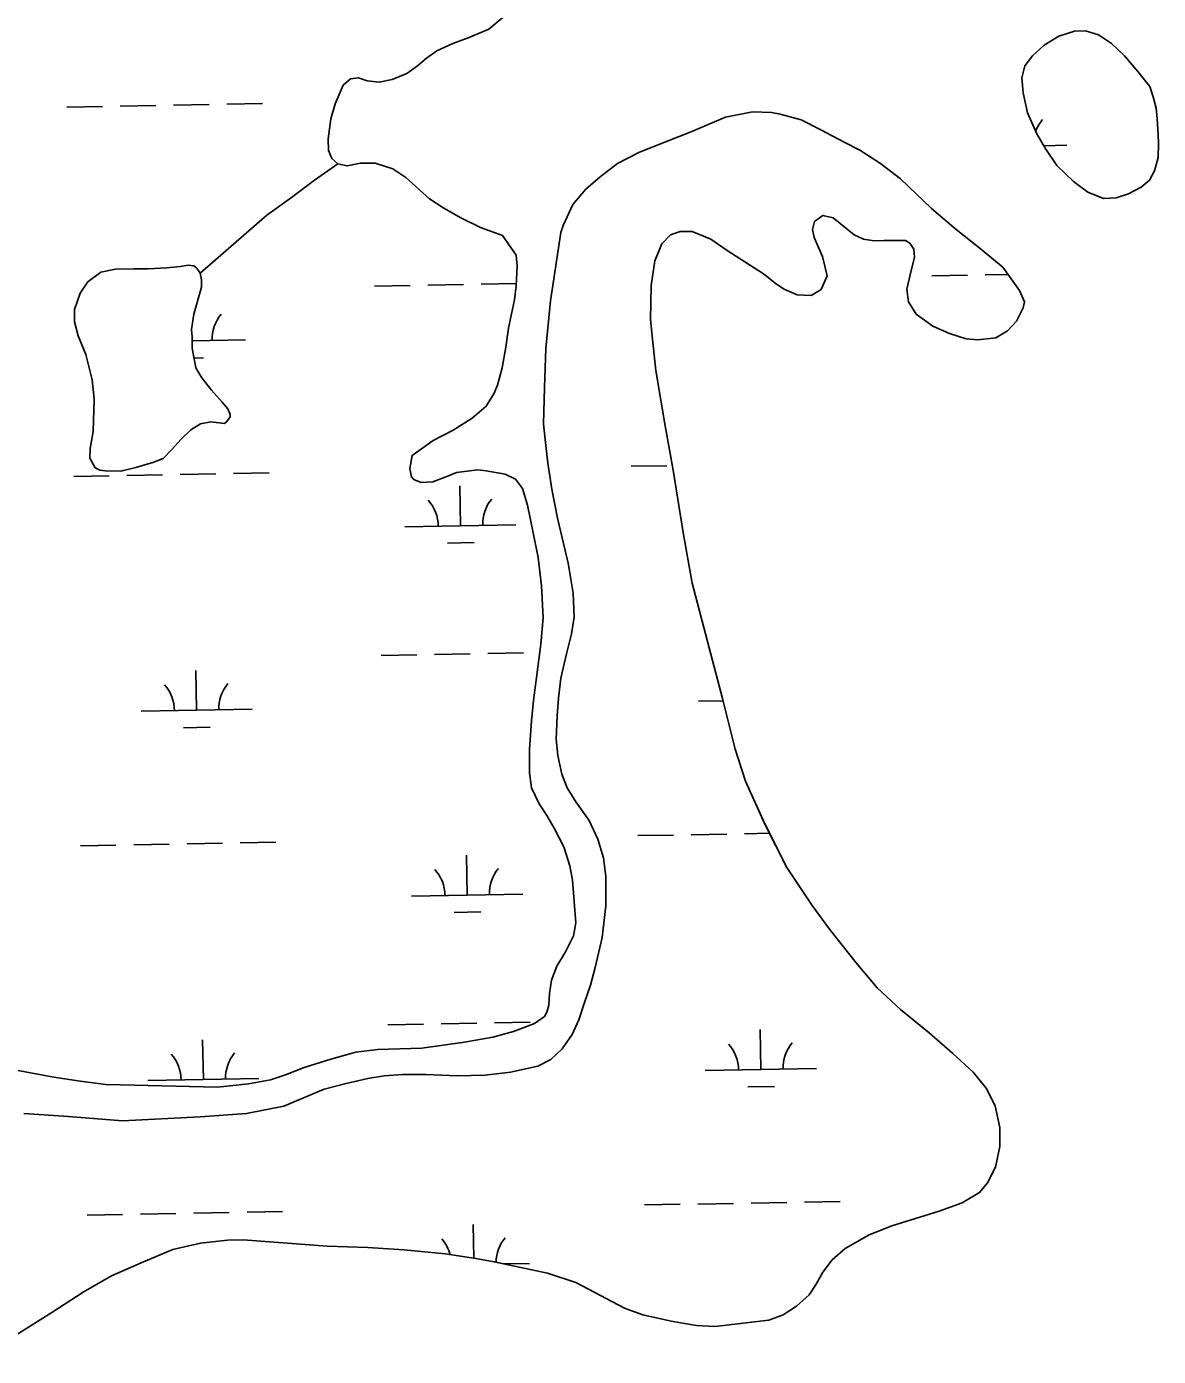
# Model space of a CAD drawing. Extents: x 3957609 to 3995875, y 234277 to 260273.
# Drawn here: x 3990183 to 3991202, y 246979 to 248177 of the extents above; entities that cross this region are included whole.
import ezdxf

# ---------------------------------------------------------------- set-up
doc = ezdxf.new("R2010")
doc.units = 0
for name, color, linetype in [('V-RIVR-EDGE', 7, 'Continuous'), ('V-TOPO-SHOR', 7, 'Continuous'), ('V-WETL-SWMP', 7, 'Continuous')]:
    doc.layers.add(name, color=color, linetype=linetype)

msp = doc.modelspace()

# ---------------------------------------------------------------- linework, layer by layer
at = {"layer": 'V-RIVR-EDGE'}
for points in [[(3990463.545, 248053.417), (3990458.087, 248058.27), (3990454.964, 248065.553), (3990454.556, 248076.066), (3990457.176, 248093.983), (3990461.073, 248107.562), (3990468.286, 248124.181), (3990474.922, 248129.873), (3990482.051, 248130.809), (3990489.845, 248128.183), (3990500.587, 248127.01), (3990512.453, 248129.232), (3990525.444, 248134.849), (3990535.231, 248141.794), (3990543.233, 248148.704), (3990552.436, 248155.04), (3990566.989, 248161.883), (3990580.785, 248166.921), (3990599.293, 248174.636), (3990612.377, 248185.416)], [(3991081.951, 248141.8), (3991088.724, 248150.67), (3991099.25, 248160.41), (3991112.591, 248168.42), (3991126.597, 248172.868), (3991136.522, 248173.067), (3991148.103, 248169.725), (3991159.777, 248161.817), (3991171.512, 248150.734), (3991183.507, 248136.678), (3991194.298, 248123.194), (3991197.464, 248113.726), (3991200.049, 248103.652), (3991201.036, 248093.945), (3991201.913, 248079.867), (3991202.074, 248071.73), (3991201.732, 248059.016), (3991198.597, 248047.041), (3991193.997, 248038.808), (3991186.577, 248032.507), (3991175.182, 248026.52), (3991163.936, 248022.922), (3991152.631, 248022.299), (3991138.625, 248027.778), (3991125.725, 248037.446), (3991110.742, 248052.038), (3991100.111, 248067.511), (3991092.504, 248080.465), (3991084.386, 248099.362), (3991080.454, 248117.349), (3991079.192, 248130.827), (3991081.951, 248141.8)], [(3990936.762, 247985.652), (3990946.316, 247984.057), (3990955.042, 247984.231), (3990974.484, 247984.223), (3990978.3, 247981.917), (3990981.781, 247976.432), (3990982.518, 247969.303), (3990978.474, 247953.353), (3990975.553, 247940.596), (3990977.169, 247929.124), (3990984.138, 247917.954), (3990999.036, 247907.14), (3991014.047, 247900.497), (3991029.018, 247895.835), (3991039.355, 247894.85), (3991055.784, 247896.765), (3991066.171, 247903.122), (3991074.334, 247911.617), (3991080.245, 247923.639), (3991081.613, 247929.162), (3991077.046, 247939.196), (3991061.934, 247960.333), (3991040.135, 247978.362), (3991019.966, 247994.238), (3990997.952, 248013.055), (3990969.825, 248039.888), (3990951.878, 248053.822), (3990933.178, 248065.758), (3990919.141, 248072.824), (3990898.077, 248083.918), (3990880.43, 248092.896), (3990861.666, 248098.079), (3990853.892, 248099.712), (3990836.805, 248100.363), (3990812.291, 248095.309), (3990782.173, 248082.599), (3990735.102, 248063.794), (3990715.254, 248053.671), (3990699.608, 248041.845), (3990686.734, 248030.471), (3990675.095, 248016.739), (3990666.34, 247997.906), (3990664.081, 247991.706)], [(3990611.73, 247988.876), (3990591.934, 247996.026), (3990574.094, 248004.801), (3990558.832, 248013.429), (3990545.959, 248021.906), (3990524.534, 248041.133), (3990513.062, 248049.042), (3990497.083, 248053.886), (3990483.779, 248054.019), (3990471.917, 248051.598), (3990463.545, 248053.417)], [(3990936.762, 247985.652), (3990928.353, 247989.451), (3990909.401, 248004.748), (3990900.031, 248006.941), (3990892.404, 248001.432), (3990890.563, 247994.254), (3990892.097, 247986.945), (3990899.779, 247969.838), (3990903.892, 247952.659), (3990898.583, 247940.252), (3990889.369, 247934.713), (3990876.856, 247935.456), (3990865.252, 247940.381), (3990858.414, 247945.008), (3990846.523, 247954.291), (3990813.767, 247975.265), (3990799.28, 247985.491), (3990782.277, 247992.491), (3990771.564, 247992.476), (3990762.893, 247989.525), (3990755.121, 247981.436), (3990748.881, 247966.035), (3990745.555, 247943.748), (3990744.932, 247913.342), (3990746.597, 247895.481), (3990749.542, 247867.17), (3990758.07, 247817.542), (3990765.22, 247777.414), (3990774.272, 247721.448), (3990782.322, 247675.782), (3990809.594, 247571.772), (3990821.212, 247526.374), (3990830.319, 247497.393), (3990847.754, 247458.856), (3990867.583, 247419.573), (3990890.283, 247385.504), (3990905.985, 247364.193), (3990930.002, 247333.725), (3990948.898, 247311.287), (3990969.919, 247291.866), (3990995.734, 247270.755), (3991017.136, 247252.137), (3991035.322, 247235.437), (3991047.119, 247220.993), (3991055.171, 247205.084), (3991059.333, 247185.525), (3991059.275, 247168.464), (3991055.478, 247149.937), (3991048.222, 247135.706), (3991041.061, 247126.834), (3991025.567, 247117.796), (3991004.688, 247110.239), (3990962.098, 247097.089), (3990941.827, 247088.948), (3990920.054, 247076.41), (3990908.354, 247066.258), (3990900.043, 247055.181), (3990894.106, 247044.547), (3990887.553, 247034.893), (3990876.254, 247024.551), (3990864.306, 247016.774), (3990851.506, 247011.955), (3990802.817, 247006.223), (3990786.132, 247007.28), (3990763.436, 247011.192), (3990737.93, 247016.834), (3990721.343, 247022.851), (3990677.637, 247045.786), (3990652.272, 247054.208), (3990604.255, 247064.558), (3990589.323, 247067.237), (3990560.27, 247071.618), (3990522.896, 247075.435), (3990490.321, 247077.364), (3990453.792, 247078.62), (3990378.287, 247084.455), (3990364.008, 247084.17), (3990339.862, 247081.309), (3990314.979, 247075.654), (3990286.448, 247063.776), (3990259.703, 247051.934), (3990234.208, 247037.142), (3990205.804, 247018.919), (3990142.709, 246979.372)]]:
    msp.add_lwpolyline(points, dxfattribs=at)
at = {"layer": 'V-TOPO-SHOR'}
for points in [[(3990339.543, 247954.978), (3990399.547, 248007.077), (3990421.696, 248023.028), (3990442.465, 248038.552), (3990463.545, 248053.417)], [(3990664.081, 247991.706), (3990654.972, 247930.084), (3990650.661, 247887.049), (3990649.37, 247852.029), (3990648.633, 247819.205), (3990649.907, 247805.113), (3990652.518, 247783.892), (3990656.166, 247760.501), (3990661.261, 247734.357), (3990670.819, 247693.786), (3990675.132, 247666.828), (3990676.162, 247645.177), (3990673.879, 247630.019), (3990669.267, 247612.032), (3990664.134, 247590.257), (3990662.105, 247572.321), (3990660.833, 247556.39), (3990660.061, 247535.297), (3990661.347, 247520.609), (3990665.062, 247503.781), (3990669.881, 247491.55), (3990677.69, 247478.781), (3990689.554, 247462.116), (3990697.449, 247445.175), (3990702.557, 247428.375), (3990704.681, 247411.516), (3990704.611, 247385.068), (3990701.4, 247356.769), (3990694.981, 247329.6), (3990690.926, 247313.614), (3990685.089, 247297.193), (3990680.215, 247282.382), (3990674.315, 247269.139), (3990665.425, 247256.237), (3990655.277, 247246.689), (3990643.466, 247240.688), (3990618.716, 247235.423), (3990595.907, 247232.58), (3990570.862, 247232.083), (3990542.604, 247233.307), (3990521.727, 247233.289), (3990505.052, 247231.964), (3990490.382, 247229.682), (3990470.987, 247225.119), (3990451.204, 247220.151), (3990414.925, 247204.713), (3990381.052, 247198.272), (3990339.555, 247195.258), (3990269.438, 247191.674), (3990220.845, 247195.477), (3990180.829, 247198.057)], [(3990597.015, 247835.077), (3990603.95, 247846.352), (3990607.177, 247853.972), (3990611.241, 247869.562), (3990614.644, 247888.319), (3990617.092, 247905.27), (3990619.617, 247918.245), (3990622.343, 247931.024), (3990624.086, 247943.388), (3990624.917, 247961.498), (3990623.928, 247971.22), (3990611.73, 247988.876)], [(3990339.543, 247954.978), (3990340.657, 247949.034), (3990340.788, 247942.477), (3990333.716, 247918.077), (3990331.805, 247904.318), (3990332.338, 247897.57), (3990332.141, 247887.424), (3990335.674, 247869.799), (3990341.023, 247860.759), (3990349.797, 247849.6), (3990359.355, 247838.856), (3990364.448, 247832.794), (3990366.539, 247827.666), (3990366.38, 247825.673), (3990363.291, 247821.038), (3990361.335, 247819.408), (3990348.976, 247820.952), (3990339.661, 247819.373), (3990331.023, 247813.833), (3990322.442, 247805.51), (3990313.687, 247795.791), (3990306.087, 247788.084), (3990297.016, 247784.324), (3990281.595, 247779.841), (3990268.139, 247776.591), (3990253.815, 247776.902), (3990249.232, 247777.406), (3990245.011, 247779.708), (3990240.266, 247788.362), (3990240.489, 247797.116), (3990243.166, 247812.48), (3990243.981, 247841.326), (3990242.242, 247858.789), (3990236.618, 247881.542), (3990229.719, 247898.506), (3990226.487, 247910.968), (3990226.266, 247922.099), (3990231.339, 247936.914), (3990238.292, 247947.193), (3990250.051, 247955.778), (3990263.32, 247958.428), (3990279.618, 247958.754), (3990292.541, 247958.813), (3990309.425, 247959.745), (3990321.33, 247960.978), (3990328.664, 247962.119), (3990333.649, 247961.423), (3990336.471, 247959.489), (3990339.543, 247954.978)], [(3990173.884, 247237.09), (3990207.611, 247231.001), (3990231.351, 247227.102), (3990254.469, 247224.38), (3990280.534, 247223.51), (3990292.467, 247223.35), (3990355.13, 247221.814), (3990382.905, 247224.954), (3990402.721, 247228.331), (3990416.349, 247232.978), (3990433.122, 247239.476), (3990457.227, 247247.115), (3990479.571, 247253.327), (3990499.209, 247255.706), (3990538.948, 247257.095), (3990577.42, 247262.237), (3990602.977, 247266.921), (3990621.565, 247272.066), (3990640.511, 247279.203), (3990649.331, 247285.544), (3990651.443, 247289.363), (3990653.305, 247295.763), (3990654.091, 247306.118), (3990655.637, 247318.279), (3990660.561, 247330.704), (3990668.253, 247343.783), (3990675.519, 247358.244), (3990677.676, 247369.819), (3990674.522, 247408.329), (3990672.277, 247421.209), (3990666.768, 247438.2), (3990658.078, 247455.126), (3990651.49, 247466.527), (3990644.517, 247477.126), (3990637.869, 247491.509), (3990635.81, 247504.989), (3990635.983, 247526.268), (3990637.861, 247551.755), (3990639.483, 247570.08), (3990646.03, 247620.715), (3990648.141, 247644.419), (3990646.767, 247673.423), (3990643.876, 247698.816), (3990638.602, 247723.961), (3990634.182, 247746.145), (3990629.513, 247760.964), (3990623.379, 247769.392), (3990613.942, 247773.975), (3990596.98, 247777.017), (3990589.409, 247777.86), (3990570.172, 247775.29), (3990560.114, 247771.112), (3990549.063, 247766.916), (3990538.533, 247766.506), (3990531.721, 247769.154), (3990529.685, 247771.499), (3990528.143, 247779.026), (3990530.293, 247790.8), (3990549.115, 247804.298), (3990567.221, 247813.606), (3990584.307, 247824.286), (3990597.015, 247835.077)]]:
    msp.add_lwpolyline(points, dxfattribs=at)
at = {"layer": 'V-WETL-SWMP'}
for p, q in [((3990219.561, 248104.482), (3990251.556, 248105.064)), ((3990267.554, 248105.355), (3990299.548, 248105.936)), ((3990315.546, 248106.227), (3990347.54, 248106.809)), ((3990363.538, 248107.1), (3990395.532, 248107.682)), ((3991098.814, 248069.719), (3991119.559, 248070.096)), ((3990592.429, 247945.06), (3990624.188, 247945.638)), ((3990998.27, 247952.44), (3991030.265, 247953.022)), ((3991046.262, 247953.312), (3991066.687, 247953.684)), ((3990496.445, 247943.315), (3990528.44, 247943.897)), ((3990544.437, 247944.188), (3990576.432, 247944.77)), ((3990332.266, 247893.892), (3990380.245, 247894.765)), ((3990333.932, 247878.489), (3990342.532, 247878.645)), ((3990727.435, 247780.987), (3990759.429, 247781.568)), ((3990225.61, 247771.862), (3990257.604, 247772.444)), ((3990273.602, 247772.735), (3990305.596, 247773.316)), ((3990321.594, 247773.607), (3990353.588, 247774.189)), ((3990369.586, 247774.48), (3990401.58, 247775.062)), ((3990573.791, 247727.443), (3990573.136, 247763.437)), ((3990523.799, 247726.534), (3990623.782, 247728.352)), ((3990562.073, 247711.796), (3990586.069, 247712.232)), ((3990502.493, 247610.695), (3990534.488, 247611.277)), ((3990550.485, 247611.568), (3990582.48, 247612.149)), ((3990598.477, 247612.44), (3990630.472, 247613.022)), ((3990336.301, 247561.236), (3990335.647, 247597.23)), ((3990286.309, 247560.327), (3990386.293, 247562.145)), ((3990788.134, 247569.451), (3990810.085, 247569.85)), ((3990324.584, 247545.589), (3990348.58, 247546.025)), ((3990375.634, 247441.86), (3990407.629, 247442.442)), ((3990733.483, 247448.367), (3990765.477, 247448.948)), ((3990781.475, 247449.239), (3990813.469, 247449.821)), ((3990829.467, 247450.112), (3990851.96, 247450.521)), ((3990231.658, 247439.242), (3990263.652, 247439.824)), ((3990279.65, 247440.115), (3990311.644, 247440.696)), ((3990327.642, 247440.987), (3990359.636, 247441.569)), ((3990579.839, 247394.823), (3990579.184, 247430.817)), ((3990529.847, 247393.914), (3990629.83, 247395.732)), ((3990568.121, 247379.176), (3990592.117, 247379.612)), ((3990508.541, 247278.075), (3990540.536, 247278.657)), ((3990556.533, 247278.948), (3990588.528, 247279.529)), ((3990604.526, 247279.82), (3990636.52, 247280.402)), ((3990342.349, 247228.616), (3990341.695, 247264.61)), ((3990844.174, 247237.74), (3990843.52, 247273.734)), ((3990794.182, 247236.831), (3990894.166, 247238.649)), ((3990292.357, 247227.707), (3990392.341, 247229.525)), ((3990832.457, 247222.094), (3990856.453, 247222.53)), ((3990883.507, 247118.365), (3990915.502, 247118.946)), ((3990237.706, 247106.622), (3990269.7, 247107.204)), ((3990285.698, 247107.495), (3990317.692, 247108.076)), ((3990333.69, 247108.367), (3990365.685, 247108.949)), ((3990381.682, 247109.24), (3990413.677, 247109.822)), ((3990739.531, 247115.747), (3990771.525, 247116.328)), ((3990787.523, 247116.619), (3990819.517, 247117.201)), ((3990835.515, 247117.492), (3990867.51, 247118.074)), ((3990585.786, 247067.77), (3990585.232, 247098.197)), ((3990612.907, 247062.694), (3990635.878, 247063.112))]:
    msp.add_line(p, q, dxfattribs=at)
for points in [[(3990612.377, 248185.417), (3990599.292, 248174.635), (3990580.785, 248166.921), (3990566.99, 248161.882), (3990552.436, 248155.041), (3990543.233, 248148.703), (3990535.231, 248141.794), (3990525.444, 248134.85), (3990512.454, 248129.231), (3990500.588, 248127.009), (3990489.845, 248128.184), (3990482.05, 248130.808), (3990474.922, 248129.872), (3990468.286, 248124.181), (3990461.074, 248107.561), (3990457.176, 248093.984), (3990454.556, 248076.066), (3990454.964, 248065.553), (3990458.087, 248058.27), (3990463.544, 248053.416), (3990471.917, 248051.598), (3990483.78, 248054.018), (3990497.083, 248053.886), (3990513.061, 248049.043), (3990524.534, 248041.133), (3990545.959, 248021.907), (3990558.833, 248013.429), (3990574.093, 248004.801), (3990591.935, 247996.025), (3990611.731, 247988.876), (3990623.928, 247971.221), (3990624.917, 247961.498), (3990624.085, 247943.387), (3990622.343, 247931.025), (3990619.616, 247918.245), (3990617.091, 247905.27), (3990614.645, 247888.32), (3990611.241, 247869.562), (3990607.178, 247853.972), (3990603.949, 247846.351), (3990597.016, 247835.078), (3990584.307, 247824.287), (3990567.221, 247813.606), (3990549.114, 247804.298), (3990530.294, 247790.799), (3990528.143, 247779.025), (3990529.685, 247771.5), (3990531.72, 247769.154), (3990538.533, 247766.507), (3990549.064, 247766.915), (3990560.115, 247771.112), (3990570.172, 247775.29), (3990589.408, 247777.86), (3990596.981, 247777.017), (3990613.942, 247773.975), (3990623.379, 247769.391), (3990629.512, 247760.964), (3990634.182, 247746.144), (3990638.601, 247723.962), (3990643.875, 247698.815), (3990646.767, 247673.422), (3990648.141, 247644.419), (3990646.029, 247620.716), (3990639.483, 247570.081)], [(3990180.828, 247198.058), (3990220.845, 247195.476), (3990269.437, 247191.673), (3990339.555, 247195.258), (3990381.052, 247198.273), (3990414.925, 247204.714), (3990451.203, 247220.152), (3990470.987, 247225.119), (3990490.382, 247229.682), (3990505.051, 247231.963), (3990521.727, 247233.289), (3990542.604, 247233.308), (3990570.863, 247232.082), (3990595.907, 247232.581), (3990618.716, 247235.422), (3990643.466, 247240.688), (3990655.276, 247246.689), (3990665.425, 247256.237), (3990674.315, 247269.14), (3990680.215, 247282.381), (3990685.089, 247297.192), (3990690.926, 247313.613), (3990694.981, 247329.601), (3990701.399, 247356.77), (3990704.612, 247385.069), (3990704.681, 247411.516), (3990702.556, 247428.375), (3990697.449, 247445.174), (3990689.555, 247462.117), (3990677.69, 247478.781), (3990669.88, 247491.55), (3990665.063, 247503.781), (3990661.347, 247520.609), (3990660.06, 247535.297), (3990660.832, 247556.389), (3990662.105, 247572.321), (3990664.134, 247590.257), (3990669.267, 247612.032), (3990673.879, 247630.02), (3990676.162, 247645.177), (3990675.133, 247666.829), (3990670.818, 247693.785), (3990661.26, 247734.356), (3990656.166, 247760.501), (3990652.518, 247783.891), (3990649.907, 247805.114), (3990648.632, 247819.206), (3990649.37, 247852.029), (3990650.66, 247887.05), (3990654.971, 247930.085), (3990664.082, 247991.707), (3990666.34, 247997.905), (3990675.096, 248016.74), (3990686.733, 248030.471), (3990699.608, 248041.845), (3990715.254, 248053.671), (3990735.102, 248063.794), (3990782.172, 248082.598), (3990812.291, 248095.308), (3990836.806, 248100.363), (3990853.891, 248099.711), (3990861.665, 248098.079), (3990880.429, 248092.895), (3990898.077, 248083.917), (3990919.142, 248072.823), (3990933.179, 248065.758), (3990951.879, 248053.823), (3990969.825, 248039.888), (3990997.953, 248013.054)], [(3990997.953, 248013.054), (3991019.966, 247994.237), (3991040.134, 247978.361), (3991061.933, 247960.334), (3991077.045, 247939.196), (3991081.612, 247929.163), (3991080.245, 247923.639), (3991074.334, 247911.618), (3991066.171, 247903.123), (3991055.783, 247896.766), (3991039.355, 247894.851), (3991029.019, 247895.835), (3991014.047, 247900.496), (3990999.035, 247907.141), (3990984.138, 247917.954), (3990977.17, 247929.123), (3990975.553, 247940.597), (3990978.473, 247953.353), (3990982.519, 247969.304), (3990981.782, 247976.432), (3990978.3, 247981.917), (3990974.484, 247984.222), (3990955.042, 247984.231), (3990946.316, 247984.057), (3990936.762, 247985.652), (3990928.353, 247989.452), (3990909.4, 248004.747), (3990900.032, 248006.941), (3990892.404, 248001.432), (3990890.563, 247994.254), (3990892.098, 247986.944), (3990899.78, 247969.837), (3990903.892, 247952.659), (3990898.584, 247940.253), (3990889.37, 247934.713), (3990876.857, 247935.455), (3990865.252, 247940.382), (3990858.414, 247945.007), (3990846.524, 247954.292), (3990813.768, 247975.264), (3990799.28, 247985.49), (3990782.277, 247992.491), (3990771.564, 247992.476), (3990762.894, 247989.526), (3990755.12, 247981.435), (3990748.88, 247966.034), (3990745.555, 247943.748), (3990744.931, 247913.342), (3990746.597, 247895.481), (3990749.542, 247867.17), (3990758.07, 247817.543), (3990765.219, 247777.413), (3990774.271, 247721.449), (3990782.323, 247675.781), (3990809.593, 247571.773), (3990821.211, 247526.374), (3990830.32, 247497.392), (3990847.753, 247458.855), (3990867.582, 247419.573), (3990890.283, 247385.505), (3990905.984, 247364.194), (3990930.002, 247333.724), (3990948.899, 247311.286), (3990969.919, 247291.866), (3990995.734, 247270.756), (3991017.135, 247252.137), (3991035.323, 247235.438), (3991047.118, 247220.992), (3991055.172, 247205.083), (3991059.332, 247185.525), (3991059.275, 247168.463), (3991055.478, 247149.937), (3991048.223, 247135.706), (3991041.06, 247126.834), (3991025.567, 247117.796), (3991004.688, 247110.238), (3990962.098, 247097.088), (3990941.826, 247088.947), (3990920.055, 247076.411), (3990908.354, 247066.258), (3990900.044, 247055.181), (3990894.106, 247044.547), (3990887.553, 247034.894), (3990876.253, 247024.551), (3990864.306, 247016.774), (3990851.506, 247011.955), (3990802.817, 247006.223), (3990786.131, 247007.279), (3990763.436, 247011.191), (3990737.93, 247016.833), (3990721.343, 247022.851), (3990677.637, 247045.786), (3990652.273, 247054.208), (3990604.254, 247064.559), (3990589.322, 247067.237), (3990560.269, 247071.617), (3990522.896, 247075.435), (3990490.321, 247077.364), (3990453.792, 247078.62), (3990378.287, 247084.455), (3990364.009, 247084.17)], [(3990639.483, 247570.081), (3990637.86, 247551.755), (3990635.982, 247526.267), (3990635.81, 247504.988), (3990637.868, 247491.508), (3990644.517, 247477.125), (3990651.489, 247466.527), (3990658.079, 247455.126), (3990666.768, 247438.199), (3990672.277, 247421.209), (3990674.522, 247408.33), (3990677.676, 247369.818), (3990675.52, 247358.243), (3990668.253, 247343.782), (3990660.56, 247330.704), (3990655.638, 247318.278), (3990654.091, 247306.118), (3990653.304, 247295.763), (3990651.443, 247289.363), (3990649.332, 247285.543), (3990640.511, 247279.203), (3990621.565, 247272.065), (3990602.977, 247266.922), (3990577.42, 247262.237), (3990538.948, 247257.095), (3990499.209, 247255.706), (3990479.571, 247253.326), (3990457.227, 247247.115), (3990433.121, 247239.476), (3990416.349, 247232.977), (3990402.722, 247228.331), (3990382.906, 247224.954), (3990355.131, 247221.815), (3990292.467, 247223.349), (3990280.534, 247223.509), (3990254.469, 247224.381), (3990231.35, 247227.101), (3990207.61, 247231.002), (3990173.885, 247237.09)], [(3990364.009, 247084.17), (3990339.862, 247081.308), (3990314.978, 247075.654), (3990286.448, 247063.776), (3990259.703, 247051.935), (3990234.207, 247037.142), (3990205.804, 247018.919), (3990142.71, 246979.371)]]:
    msp.add_lwpolyline(points, dxfattribs=at)
for points in [[(3991079.192, 248130.826), (3991081.951, 248141.801), (3991088.723, 248150.671), (3991099.25, 248160.411), (3991112.591, 248168.42), (3991126.598, 248172.869), (3991136.522, 248173.067), (3991148.104, 248169.724), (3991159.776, 248161.817), (3991171.513, 248150.734), (3991183.507, 248136.678), (3991194.298, 248123.194), (3991197.465, 248113.727), (3991200.049, 248103.653), (3991201.036, 248093.945), (3991201.913, 248079.866), (3991202.075, 248071.729), (3991201.733, 248059.016), (3991198.597, 248047.041), (3991193.996, 248038.809), (3991186.577, 248032.506), (3991175.181, 248026.521), (3991163.936, 248022.922), (3991152.632, 248022.299), (3991138.625, 248027.778), (3991125.725, 248037.447), (3991110.742, 248052.039), (3991100.11, 248067.512), (3991092.505, 248080.464), (3991084.385, 248099.362), (3991080.453, 248117.35)], [(3990339.543, 247954.978), (3990336.471, 247959.49), (3990333.648, 247961.422), (3990328.664, 247962.118), (3990321.329, 247960.978), (3990309.424, 247959.746), (3990292.541, 247958.813), (3990279.618, 247958.754), (3990263.32, 247958.429), (3990250.051, 247955.779), (3990238.292, 247947.193), (3990231.339, 247936.914), (3990226.265, 247922.099), (3990226.487, 247910.968), (3990229.718, 247898.506), (3990236.618, 247881.543), (3990242.242, 247858.789), (3990243.982, 247841.326), (3990243.165, 247812.479), (3990240.489, 247797.115), (3990240.266, 247788.362), (3990245.012, 247779.708), (3990249.233, 247777.406), (3990253.816, 247776.901), (3990268.139, 247776.59), (3990281.595, 247779.841), (3990297.015, 247784.324), (3990306.086, 247788.084), (3990313.687, 247795.791), (3990322.441, 247805.51), (3990331.024, 247813.833), (3990339.662, 247819.374), (3990348.976, 247820.952), (3990361.335, 247819.408), (3990363.291, 247821.038), (3990366.38, 247825.673), (3990366.539, 247827.665), (3990364.448, 247832.793), (3990359.356, 247838.855), (3990349.797, 247849.6), (3990341.024, 247860.759), (3990335.674, 247869.799), (3990332.141, 247887.425), (3990332.337, 247897.57), (3990331.805, 247904.319), (3990333.717, 247918.077), (3990340.787, 247942.476), (3990340.656, 247949.035)]]:
    msp.add_lwpolyline(points, close=True, dxfattribs=at)
for centre, start, end in [((3991124.793, 248070.666), 140.269876, 160.29955), ((3990385.478, 247895.335), 140.269876, 181.813534), ((3990518.548, 247726.913), 0.269879, 41.813537), ((3990629.016, 247728.922), 140.269876, 181.813534), ((3990281.059, 247560.706), 0.269879, 41.813537), ((3990391.526, 247562.715), 140.269876, 181.813534), ((3990635.064, 247396.302), 140.269876, 181.813534), ((3990524.596, 247394.293), 0.269879, 41.813537), ((3990287.107, 247228.086), 0.269879, 41.813537), ((3990397.574, 247230.095), 140.269876, 181.813534), ((3990788.932, 247237.211), 0.269879, 41.813537), ((3990899.399, 247239.219), 140.269876, 181.813534), ((3990530.644, 247061.673), 15.272466, 41.813537), ((3990641.112, 247063.682), 140.269876, 179.139787)]:
    msp.add_arc(centre, 35.246, start, end, dxfattribs=at)

doc.saveas('drawing.dxf')
